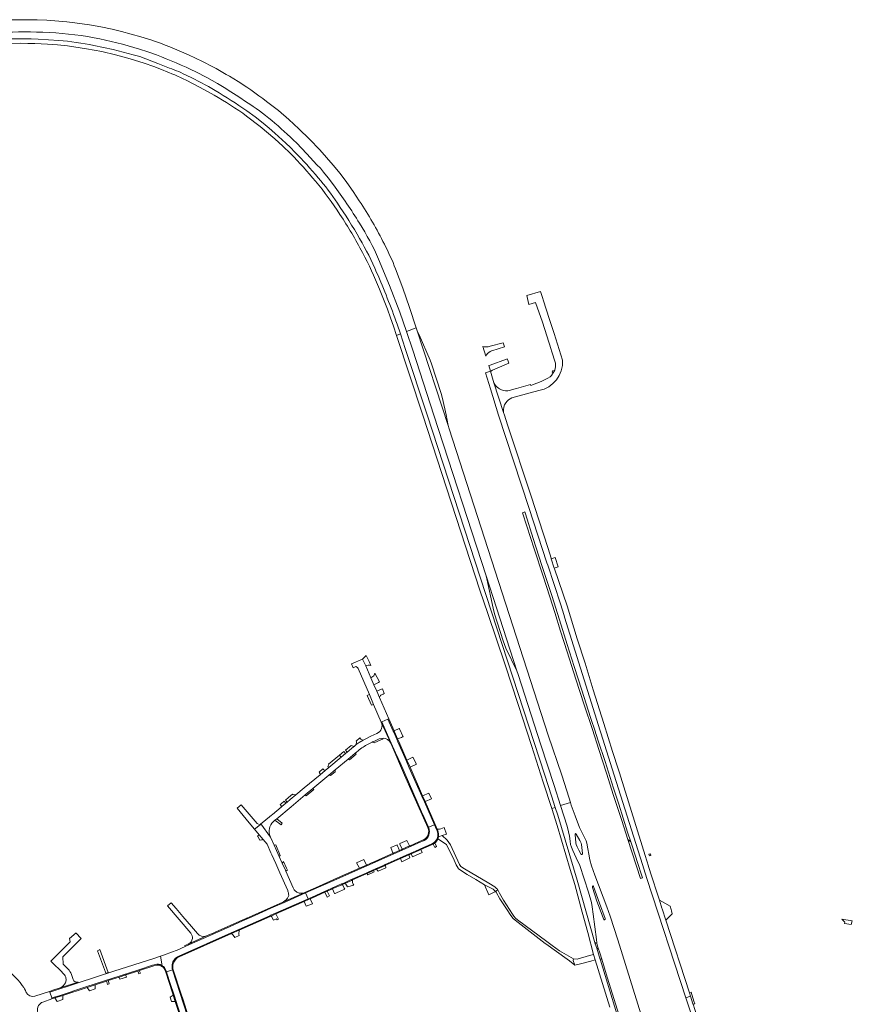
# Model space of a CAD drawing. Header units: metres. Extents: x 166325 to 190320, y 381923 to 404576.
# Tile 519 of 656: x 172842 to 173421, y 391591 to 392274. Entities that reach past the tile are written whole.
import ezdxf

# ---------------------------------------------------------------- set-up
doc = ezdxf.new("R2010")
doc.units = ezdxf.units.M
for name, color, linetype, lineweight in [('B-WE-VH-VERHARDING_ASFALT-GV', 8, 'Continuous', 18), ('B-WE-VH-VERHARDING_BETON-GV', 8, 'Continuous', 18), ('B-WE-VH-VERHARDING_BETONSTRAATSTEEN-GV', 8, 'Continuous', 18), ('B-WE-VH-VERHARDING_HALFVERHARDING-GV', 8, 'Continuous', 18), ('B-WE-VH-VERHARDING_STRAATBAKSTEEN-GV', 8, 'Continuous', 18)]:
    doc.layers.add(name, color=color, linetype=linetype, lineweight=lineweight)

msp = doc.modelspace()

# ---------------------------------------------------------------- linework, layer by layer
at = {"layer": 'B-WE-VH-VERHARDING_ASFALT-GV', "flags": 128}
for points in [[(172933.513, 392260.459), (172926.696, 392262.499), (172919.85, 392264.438), (172913.272, 392266.266), (172906.631, 392267.849), (172898.841, 392269.407), (172891.026, 392270.832), (172880.885, 392272.214), (172875.305, 392272.852), (172866.956, 392273.643), (172864.194, 392273.854), (172861.225, 392274.024), (172854.559, 392274.267), (172850.863, 392274.357), (172848.674, 392274.39), (172841.394, 392274.357), (172839.029, 392274.346), (172837.758, 392274.34), (172836.465, 392274.291), (172826.849, 392273.927)], [(172858.423, 392265.651), (172858.533, 392265.648)], [(172806.832, 392255.368), (172816.098, 392256.38), (172825.386, 392257.171), (172834.179, 392257.759), (172842.988, 392257.989), (172848.049, 392257.913), (172853.109, 392257.784), (172857.503, 392257.628), (172861.895, 392257.431), (172868.779, 392256.975), (172875.643, 392256.277), (172888.839, 392254.196), (172899.499, 392252.202), (172909.088, 392249.976), (172919.09, 392247.284), (172929.003, 392244.278), (172935.566, 392241.864), (172942.061, 392239.275)], [(172869.631, 392260.039), (172855.303, 392260.964), (172850.369, 392261.16), (172845.432, 392261.177)], [(172946.617, 392240.822), (172938.422, 392244.075), (172930.177, 392247.197), (172925.798, 392248.767), (172921.312, 392250.001), (172914.314, 392251.885), (172907.283, 392253.639), (172893.869, 392256.472)], [(172925.7, 392253.9), (172931.567, 392251.999), (172937.375, 392249.923)], [(172969.421, 392245.295), (172959.777, 392249.971)], [(172964.703, 392238.186), (172972.326, 392234.258), (172979.81, 392230.073), (172984.557, 392227.339), (172989.19, 392224.417), (172994.65, 392220.872), (173000.054, 392217.241)], [(173000.115, 392227.632), (172994.141, 392231.397), (172988.114, 392235.076)], [(172958.039, 392232.362), (172967.779, 392227.299), (172977.426, 392222.061)], [(173000.086, 392207.469), (173009.359, 392200.137), (173019.726, 392191.757), (173025.247, 392186.677), (173030.578, 392181.398)], [(173033.49, 392182.512), (173030.496, 392185.622), (173027.394, 392188.626), (173019.664, 392195.528), (173015.747, 392199.098), (173011.643, 392202.452), (173005.939, 392206.888), (173000.106, 392211.152)], [(173078.32, 392148.611), (173074.056, 392155.075), (173069.689, 392161.47), (173065.059, 392167.535), (173060.182, 392173.403), (173055.578, 392178.764), (173050.829, 392183.996), (173043.642, 392191.365), (173036.305, 392198.584), (173029.303, 392205.028), (173022.095, 392211.241)], [(173034.607, 392188.822), (173041.805, 392181.341), (173048.804, 392173.673), (173051.253, 392171.204), (173053.532, 392168.578), (173056.743, 392164.559), (173060.278, 392159.834)], [(173091.709, 392108.128), (173099.225, 392089.811), (173106.376, 392071.349), (173111.019, 392057.908), (173117.752, 392060.577), (173113.244, 392074.526), (173108.517, 392088), (173103.459, 392101.354)], [(173092.31, 392087.233), (173097.865, 392073.372), (173100.026, 392067.497), (173102.043, 392061.572), (173104.146, 392055.175), (173106.858, 392056.25), (173104.603, 392062.96)], [(173277.007, 391573.742), (173257.889, 391635.623), (173252.499, 391652.049), (173250.073, 391658.53), (173241.807, 391680.512), (173239.445, 391686.902), (173238.348, 391691.199), (173237.644, 391694.975), (173236.891, 391698.855), (173236.356, 391702.655), (173235.873, 391704.39), (173234.725, 391706.559), (173232.875, 391710.439), (173231.274, 391713.593), (173228.145, 391721.695), (173225.446, 391729.083), (173224.92, 391730.992), (173218.051, 391728.755), (173222.593, 391714.518), (173223.618, 391710.661), (173224.161, 391707.493), (173224.674, 391704.042), (173224.957, 391701.819), (173225.606, 391699.966), (173226.571, 391697.555), (173228.987, 391692.429), (173231.401, 391687.135), (173237.569, 391668.765), (173239.469, 391661.516), (173240.065, 391658.503), (173240.739, 391653.346), (173242.928, 391635.733), (173243.288, 391633.432), (173243.324, 391633.259), (173243.751, 391631.194), (173244.214, 391629.805), (173245.271, 391626.634), (173246.65, 391622.136), (173250.474, 391609.655), (173258.762, 391583.04)], [(173255.524, 391589.543), (173245.712, 391621.428), (173245.662, 391621.811), (173243.297, 391629.765), (173242.138, 391632.844), (173229.661, 391677.08), (173216.081, 391722.23), (173214.343, 391727.519), (173211.917, 391726.675), (173215.638, 391715.035), (173224.822, 391684.52), (173228.018, 391673.935), (173233.158, 391654.857), (173236.972, 391640.66), (173240.905, 391625.427), (173242.008, 391621.62), (173252.154, 391588.948)], [(173130.416, 391715.504), (173126.321, 391713.711), (173126.474, 391713.351)], [(173132.282, 391711.245), (173131.83, 391712.275), (173130.416, 391715.504)], [(173123.303, 391704.546), (173119.051, 391702.698), (173108.111, 391697.897), (173093.441, 391691.315), (173081.348, 391686.076), (173058.89, 391676.085), (173041.054, 391668.166), (173042.858, 391664.103), (173043.999, 391664.61), (173045.583, 391665.313), (173054.179, 391669.129), (173055.821, 391669.858), (173059.727, 391671.595), (173065.976, 391674.369), (173066.25, 391674.491), (173066.355, 391674.537), (173067.955, 391675.248), (173072.71, 391677.359), (173073.368, 391677.651), (173081.344, 391681.192), (173083.561, 391682.176), (173087.992, 391684.144), (173089.11, 391684.64), (173090.127, 391685.091), (173090.745, 391685.366), (173095.595, 391687.519), (173096.333, 391687.847), (173106.766, 391692.479), (173112.388, 391694.975), (173113.131, 391695.305), (173113.665, 391695.542), (173114.09, 391695.731), (173119.473, 391698.12), (173120.847, 391698.73), (173128.133, 391701.965), (173128.793, 391702.258)], [(173131.828, 391704.903), (173132.094, 391705.373), (173132.329, 391705.873), (173132.562, 391706.535), (173132.741, 391707.264)], [(173042.858, 391664.103), (173041.054, 391668.166), (173038.375, 391666.976), (173027.667, 391662.283), (173016.905, 391657.482), (173005.658, 391652.44), (172996.679, 391648.439), (172988.542, 391644.858), (172977.698, 391640.066), (172969.837, 391636.521), (172962.539, 391633.325), (172957.439, 391631.051), (172951.724, 391628.503), (172947.801, 391627.005), (172942.947, 391625.235), (172940.256, 391624.288), (172941.488, 391617.639), (172941.802, 391617.402), (172942.267, 391617.028), (172942.994, 391616.302), (172943.608, 391615.483), (172944.256, 391614.082), (172944.489, 391613.312), (172948.641, 391614.661)], [(172952.921, 391624.246), (172989.295, 391640.378), (172994.679, 391642.765), (173016.291, 391652.33), (173016.921, 391652.609), (173020.2, 391654.059), (173038.198, 391662.034), (173039.707, 391662.704), (173042.858, 391664.103)], [(172969.49, 391550.308), (172948.641, 391614.661), (172944.489, 391613.312), (172945.173, 391611.056), (172946.61, 391606.646), (172949.966, 391596.433), (172952.127, 391589.839), (172953.981, 391584.189), (172956.592, 391576.11), (172959.781, 391566.534), (172963.084, 391556.024), (172966.647, 391545.211)]]:
    msp.add_lwpolyline(points, dxfattribs=at)
at = {"layer": 'B-WE-VH-VERHARDING_ASFALT-GV'}
for points in [[(172825.002, 392265.336, -0.0234881), (172858.423, 392265.651)], [(172858.533, 392265.648, -0.0375207), (172894.087, 392261.866)], [(172894.087, 392261.866, -0.0286644), (172925.7, 392253.9)], [(172845.432, 392261.177, 0.0266687), (172812.92, 392259.26)], [(172893.869, 392256.472, 0.0335445), (172869.631, 392260.039)], [(172959.777, 392249.971, 0.0231392), (172933.513, 392260.459)], [(172937.375, 392249.923, -0.0221406), (172964.703, 392238.186)], [(172959.037, 392235.406, 0.0312637), (172946.617, 392240.822)], [(172988.114, 392235.076, 0.0230429), (172969.421, 392245.295)], [(172942.061, 392239.275, -0.025365), (172958.039, 392232.362)], [(172978.301, 392225.226, 0.0236931), (172959.037, 392235.406)], [(173022.095, 392211.241, 0.015143), (173000.115, 392227.632)], [(172977.426, 392222.061, -0.0216957), (173000.086, 392207.469)], [(173000.106, 392211.152, 0.0169724), (172978.301, 392225.226)], [(173000.054, 392217.241, -0.0281084), (173017.47, 392204.411)], [(173017.47, 392204.411, -0.0178428), (173034.607, 392188.822)], [(173030.578, 392181.398, -0.0222735), (173047.907, 392162.177)], [(173049.743, 392164.651, 0.0203426), (173033.49, 392182.512)], [(173047.907, 392162.177, -0.031113), (173064.898, 392139.252)], [(173063.058, 392147.108, 0.0300133), (173049.743, 392164.651)], [(173060.278, 392159.834, -0.0233481), (173078.439, 392133.066)], [(173078.555, 392122.389, 0.0211417), (173063.058, 392147.108)], [(173095.713, 392118.509, 0.0331983), (173078.32, 392148.611)], [(173064.898, 392139.252, -0.023911), (173080.551, 392112.702)], [(173078.439, 392133.066, -0.0386398), (173091.709, 392108.128)], [(173090.34, 392098.947, 0.0334078), (173078.555, 392122.389)], [(173103.459, 392101.354, 0.0286545), (173095.713, 392118.509)], [(173080.551, 392112.702, -0.0266525), (173092.31, 392087.233)], [(173104.603, 392062.96, 0.0151538), (173090.34, 392098.947)], [(173129.337, 391702.529, 0.020536), (173130.427, 391703.281)], [(172948.371, 391618.414, -0.2489031), (172952.921, 391624.246)]]:
    msp.add_lwpolyline(points, format="xyb", dxfattribs=at)
at = {"layer": 'B-WE-VH-VERHARDING_ASFALT-GV', "flags": 128}
for points in [[(173106.858, 392056.25), (173104.146, 392055.175), (173122.345, 391999.825), (173162.044, 391878.234), (173167.643, 391862.128), (173179.606, 391826.473), (173188.545, 391798.923), (173197.799, 391770.527), (173206.029, 391745.097), (173211.917, 391726.675), (173214.343, 391727.519), (173211.691, 391735.59), (173207.183, 391749.905), (173125.519, 391999.949), (173110.251, 392046.151)], [(173140.645, 391990.398), (173139.997, 391992.683), (173118.489, 392058.298), (173117.752, 392060.577), (173111.019, 392057.908), (173115.518, 392044.883), (173130.138, 391999.766), (173166.431, 391888.239), (173187.676, 391822.408), (173188.641, 391819.739), (173204.274, 391770.854), (173213.601, 391742.703), (173218.051, 391728.755), (173224.92, 391730.992), (173224.115, 391733.915), (173218.955, 391749.945), (173209.49, 391777.559)], [(173128.542, 392035.56), (173127.544, 392038.048), (173119.938, 392055.562), (173118.489, 392058.298), (173139.997, 391992.683), (173138.576, 392000.063), (173136.159, 392011.442), (173135.138, 392014.971)], [(173211.586, 391900.047), (173211.43, 391900.539), (173209.341, 391907.149), (173202.956, 391927.112), (173197.713, 391943.579), (173181.13, 391993.074), (173179.067, 391999.765), (173178.521, 392001.636), (173171.733, 392022.222), (173169.478, 392030.422), (173166.599, 392029.379), (173165.995, 392029.196), (173169.392, 392018.132), (173174.92, 391999.81), (173196.04, 391935.834), (173208.626, 391897.289), (173209.156, 391895.665), (173217.898, 391868.894), (173220.444, 391860.782), (173220.849, 391859.492), (173245.571, 391780.725), (173245.993, 391779.379), (173255.228, 391749.956), (173273.275, 391692.992), (173273.698, 391691.658), (173277.956, 391678.218), (173305.063, 391595.347), (173308.299, 391596.406), (173307.552, 391598.709), (173291.157, 391649.236), (173288.609, 391657.088), (173288.479, 391657.489), (173286.654, 391663.115), (173285.322, 391667.217), (173281.378, 391679.374), (173279.158, 391686.541), (173279.08, 391686.794), (173276.796, 391694.165), (173276.776, 391694.23), (173259.979, 391748.449), (173258.999, 391751.611), (173258.355, 391753.588), (173254.234, 391766.236), (173248.073, 391785.761), (173240.77, 391809.168), (173235.032, 391827.706), (173229.68, 391844.664), (173222.528, 391867.362), (173213.771, 391893.169), (173213.605, 391893.658)], [(173166.431, 391888.239), (173166.828, 391886.112), (173171.16, 391865.846), (173172.132, 391861.864), (173178.201, 391843.121), (173179.991, 391838.075), (173187.676, 391822.408)], [(173100.546, 391772.179), (173103.539, 391765.505), (173107.069, 391757.577), (173121.464, 391724.542), (173123.361, 391720.456), (173126.104, 391714.223), (173126.321, 391713.711), (173130.416, 391715.504), (173123.48, 391731.341), (173121.656, 391735.324), (173112.998, 391755.092), (173110.779, 391760.159), (173105.126, 391773.067), (173104.358, 391774.82), (173102.177, 391779.8), (173101.851, 391780.545), (173098.205, 391788.769), (173093.986, 391786.921)], [(173230.793, 391697.809), (173229.658, 391700.068), (173228.982, 391701.805), (173228.713, 391702.995), (173228.11, 391708.705), (173228.113, 391708.938), (173228.18, 391709.13), (173228.323, 391709.219), (173228.44, 391709.308), (173228.62, 391709.306), (173228.927, 391709.005), (173231.338, 391704.589), (173231.629, 391704.083), (173232.297, 391702.784), (173232.582, 391701.762), (173233.269, 391695.56), (173233.267, 391695.405), (173233.252, 391695.186), (173233.158, 391694.955), (173233.028, 391694.853), (173232.86, 391694.778), (173232.64, 391694.793), (173232.449, 391694.937)], [(173248.942, 391649.875), (173248.823, 391649.657), (173248.654, 391649.569), (173248.409, 391649.572), (173248.191, 391649.665), (173247.963, 391650.055), (173245.587, 391656.316), (173243.324, 391662.394), (173240.327, 391671.837), (173240.303, 391671.94), (173240.267, 391672.237), (173240.284, 391672.56), (173240.338, 391672.765), (173240.456, 391672.893), (173240.611, 391672.956), (173240.844, 391672.94), (173241.02, 391672.628), (173245.09, 391661.147), (173248.987, 391650.404), (173249.01, 391650.171)], [(172864.709, 391595.214), (172869.858, 391596.801), (172888.383, 391602.863), (172894.964, 391604.985), (172925.212, 391614.731), (172934.794, 391617.877), (172936.846, 391618.5), (172937.641, 391618.628), (172938.406, 391618.637), (172938.959, 391618.609), (172939.429, 391618.545), (172939.936, 391618.388), (172940.803, 391618.047), (172941.34, 391617.752), (172941.488, 391617.639), (172940.256, 391624.288), (172935.686, 391622.679), (172907.857, 391613.725), (172883.147, 391605.743), (172863.303, 391599.334)]]:
    msp.add_lwpolyline(points, close=True, dxfattribs=at)
at = {"layer": 'B-WE-VH-VERHARDING_BETON-GV', "flags": 128}
for points in [[(173232.582, 391701.762), (173232.297, 391702.784), (173231.629, 391704.083), (173231.338, 391704.589), (173228.927, 391709.005), (173228.62, 391709.306), (173228.44, 391709.308), (173228.323, 391709.219), (173228.18, 391709.13), (173228.113, 391708.938), (173228.11, 391708.705), (173228.713, 391702.995), (173228.982, 391701.805), (173229.658, 391700.068), (173230.793, 391697.809), (173232.449, 391694.937), (173232.64, 391694.793), (173232.86, 391694.778), (173233.028, 391694.853), (173233.158, 391694.955), (173233.252, 391695.186), (173233.267, 391695.405), (173233.269, 391695.56)], [(173279.325, 391695.02), (173279.7, 391693.809), (173280.772, 391694.137), (173280.428, 391695.341), (173279.53, 391695.083)], [(173245.09, 391661.147), (173241.02, 391672.628), (173240.844, 391672.94), (173240.611, 391672.956), (173240.456, 391672.893), (173240.338, 391672.765), (173240.284, 391672.56), (173240.267, 391672.237), (173240.303, 391671.94), (173240.327, 391671.837), (173243.324, 391662.394), (173245.587, 391656.316), (173247.963, 391650.055), (173248.191, 391649.665), (173248.409, 391649.572), (173248.654, 391649.569), (173248.823, 391649.657), (173248.942, 391649.875), (173249.01, 391650.171), (173248.987, 391650.404)], [(173243.751, 391631.194), (173243.324, 391633.259), (173242.957, 391633.376), (173242.66, 391633.406), (173242.402, 391633.344), (173242.232, 391633.179), (173242.138, 391632.844), (173243.297, 391629.765), (173243.502, 391629.582), (173243.591, 391629.529), (173243.797, 391629.436), (173243.965, 391629.447), (173244.108, 391629.548), (173244.214, 391629.805)], [(173250.474, 391609.655), (173246.65, 391622.136), (173246.328, 391622.26), (173246.07, 391622.263), (173245.864, 391622.24), (173245.707, 391622.125), (173245.653, 391621.881), (173245.662, 391621.811), (173245.712, 391621.428), (173255.524, 391589.543), (173263.733, 391562.735), (173269.655, 391543.335), (173269.92, 391542.816), (173270.2, 391542.529), (173270.381, 391542.501), (173270.614, 391542.562), (173270.797, 391542.805), (173270.839, 391543.037), (173270.818, 391543.45), (173258.762, 391583.04)]]:
    msp.add_lwpolyline(points, close=True, dxfattribs=at)
at = {"layer": 'B-WE-VH-VERHARDING_BETONSTRAATSTEEN-GV', "flags": 128}
for points in [[(173219.421, 392037.942), (173213.613, 392056.414), (173210.445, 392066.178), (173205.989, 392079.915), (173205.656, 392080.94), (173204.082, 392085.791), (173194.527, 392082.859), (173196.098, 392076.576), (173200.667, 392077.986), (173205.442, 392064.382), (173211.489, 392045.455), (173211.764, 392044.593), (173214.561, 392035.84), (173214.651, 392034.615), (173214.58, 392033.389), (173214.352, 392032.182), (173213.968, 392031.015), (173213.648, 392030.35), (173213.517, 392030.077), (173212.917, 392029.157), (173212.484, 392028.493), (173211.651, 392027.351), (173210.778, 392026.501), (173209.128, 392025.505), (173206.539, 392024.086), (173204.679, 392023.248), (173201.49, 392021.956), (173197.523, 392020.464), (173197.28, 392021.11), (173195.545, 392020.618), (173187.369, 392018.301), (173186.435, 392018.046), (173184.595, 392017.544), (173183.319, 392017.137), (173181.523, 392016.8), (173179.899, 392016.781), (173178.409, 392017.001), (173177.05, 392017.412), (173175.621, 392018.094), (173174.879, 392018.57), (173174.13, 392019.154)], [(173174.13, 392019.154), (173173.467, 392019.779), (173172.803, 392020.54), (173172.387, 392021.108), (173171.733, 392022.222), (173178.521, 392001.636), (173178.406, 392003.737), (173178.618, 392005.248), (173178.913, 392006.281), (173179.201, 392007.009), (173179.595, 392007.793), (173180.717, 392009.379), (173181.908, 392010.518), (173184.141, 392011.846), (173188.32, 392012.978), (173203.009, 392017.001)], [(173083.013, 391832.98), (173080.64, 391830.51), (173082.746, 391825.701)], [(173086.421, 391826.053), (173085.063, 391828.846), (173083.013, 391832.98)], [(173087.799, 391818.307), (173086.38, 391817.403), (173088.484, 391812.6)], [(173088.484, 391812.6), (173091.635, 391814.312), (173092.326, 391814.688), (173089.089, 391820.628)], [(173100.157, 391772.006), (173093.596, 391786.75)], [(173090.551, 391778.873), (173086.24, 391776.93), (173082.27, 391774.98), (173081.093, 391774.285), (173078.19, 391772.569), (173076.194, 391771.144), (173074.647, 391769.904), (173074.28, 391769.61), (173069.926, 391765.981), (173068.691, 391764.951), (173065.743, 391762.494), (173057.066, 391755.26), (173054.633, 391753.232), (173051.032, 391750.231), (173040.123, 391741.137), (173034.206, 391736.205), (173030.256, 391732.913), (173028.119, 391731.131), (173027.222, 391730.384), (173024.49, 391728.106), (173023.988, 391727.688), (173017.931, 391722.639)], [(173087.168, 391772.778), (173088.544, 391772.265), (173093.224, 391774.395)], [(173093.224, 391774.395), (173094.682, 391774.924), (173094.793, 391775.576), (173093.453, 391775.456), (173092.173, 391775.041), (173087.96, 391773.13)], [(173087.96, 391773.13), (173092.173, 391775.041), (173093.453, 391775.456), (173094.793, 391775.576)], [(173018.456, 391717.615), (173019.754, 391718.698), (173020.933, 391719.682), (173030.879, 391727.98), (173040.774, 391736.236), (173046.033, 391740.624), (173057.06, 391749.825), (173061.529, 391753.554), (173070.517, 391761.053), (173075.545, 391765.249), (173076.302, 391765.88), (173077.464, 391766.82), (173078.151, 391767.376), (173080.072, 391768.78)], [(173017.931, 391722.639), (173017.238, 391722.061), (173012.004, 391717.698), (173010, 391716.027), (173016.703, 391706.968), (173016.511, 391707.4)], [(173027.276, 391683.198), (173026.969, 391683.887), (173024.768, 391688.836), (173022.748, 391693.377), (173020.902, 391697.528), (173019.268, 391701.202), (173016.703, 391706.968), (173010, 391716.027), (173009.391, 391715.52), (173005.587, 391712.417), (173008.814, 391708.549), (173011.548, 391705.272), (173014.361, 391701.9), (173016.979, 391695.995), (173017.588, 391694.62), (173020.267, 391688.576), (173023.189, 391681.983), (173028.581, 391669.817)], [(173132.779, 391711.462), (173132.327, 391712.493), (173130.913, 391715.722), (173130.416, 391715.504), (173131.83, 391712.275), (173132.282, 391711.245)], [(173126.474, 391713.351), (173126.321, 391713.711), (173125.91, 391713.531), (173125.937, 391713.47)], [(173063.261, 391678.602), (173047.799, 391671.745), (173040.836, 391668.657), (173041.054, 391668.166), (173058.89, 391676.085), (173081.348, 391686.076), (173093.441, 391691.315), (173108.111, 391697.897), (173119.051, 391702.698), (173123.303, 391704.546)], [(173128.793, 391702.258), (173128.133, 391701.965), (173120.847, 391698.73), (173119.473, 391698.12), (173114.09, 391695.731), (173113.665, 391695.542), (173113.131, 391695.305), (173112.388, 391694.975), (173106.766, 391692.479), (173096.333, 391687.847), (173095.595, 391687.519), (173090.745, 391685.366), (173090.127, 391685.091), (173089.11, 391684.64), (173087.992, 391684.144), (173083.561, 391682.176), (173081.344, 391681.192), (173073.368, 391677.651), (173072.71, 391677.359), (173067.955, 391675.248), (173066.355, 391674.537), (173066.25, 391674.491), (173065.976, 391674.369), (173059.727, 391671.595), (173055.821, 391669.858), (173054.179, 391669.129), (173045.583, 391665.313), (173043.999, 391664.61), (173042.858, 391664.103), (173043.076, 391663.612), (173044.217, 391664.119), (173045.801, 391664.822), (173054.397, 391668.638), (173056.039, 391669.368), (173059.659, 391670.975), (173059.946, 391671.102), (173066.195, 391673.876), (173066.47, 391673.998), (173066.575, 391674.045), (173068.174, 391674.755), (173072.929, 391676.866), (173073.587, 391677.158), (173081.563, 391680.699), (173083.78, 391681.683), (173088.211, 391683.651), (173089.329, 391684.147), (173090.346, 391684.598), (173090.964, 391684.873), (173095.814, 391687.026), (173096.552, 391687.354), (173106.985, 391691.986), (173112.607, 391694.482), (173113.35, 391694.812), (173113.884, 391695.049), (173114.309, 391695.238), (173119.692, 391697.627), (173121.066, 391698.237)], [(173122.633, 391704.94), (173113.555, 391700.913), (173113.15, 391700.733), (173108.089, 391698.487), (173107.8, 391698.359), (173106.194, 391697.647), (173105.917, 391697.524), (173102.038, 391695.803), (173101.848, 391695.719), (173088.998, 391690.017), (173086.217, 391688.783), (173083.235, 391687.46), (173078.357, 391685.296), (173063.261, 391678.602)], [(173121.066, 391698.237), (173128.352, 391701.472), (173129.012, 391701.765)], [(173129.599, 391702.058), (173130.672, 391699.788), (173131.855, 391700.277), (173130.775, 391702.869)], [(173132.293, 391704.628), (173132.574, 391705.126), (173132.817, 391705.644), (173133.081, 391706.378), (173133.267, 391707.135)], [(173032.381, 391671.72), (173027.276, 391683.198)], [(173029.061, 391667.513), (173029.304, 391666.265), (173028.989, 391665.33), (173028.42, 391664.4), (173027.473, 391663.34), (173025.678, 391661.952), (173040.073, 391668.319)], [(172955.694, 391651.838), (172954.594, 391653.126), (172951.098, 391657.218), (172951.051, 391657.273), (172947.73, 391661.16), (172945.1, 391659.11), (172961.26, 391640.111)], [(173043.076, 391663.612), (173042.858, 391664.103), (173039.707, 391662.704), (173038.198, 391662.034), (173020.2, 391654.059), (173016.921, 391652.609), (173016.291, 391652.33), (172994.679, 391642.765), (172989.295, 391640.378), (172952.921, 391624.246)], [(172953.138, 391623.755), (172989.513, 391639.887), (172994.896, 391642.274), (173016.508, 391651.839), (173017.138, 391652.118), (173020.417, 391653.568), (173038.416, 391661.543), (173039.925, 391662.213), (173043.076, 391663.612)], [(172965.86, 391639.94), (172961.738, 391644.764), (172955.694, 391651.838)], [(172959.568, 391632.61), (172972.308, 391638.25)], [(172941.626, 391616.896), (172941.488, 391617.639), (172941.34, 391617.752), (172940.803, 391618.047), (172939.936, 391618.388), (172939.429, 391618.545), (172938.959, 391618.609), (172938.406, 391618.637), (172937.641, 391618.628), (172936.846, 391618.5), (172934.794, 391617.877), (172925.212, 391614.731), (172894.964, 391604.985), (172888.383, 391602.863), (172869.858, 391596.801), (172864.709, 391595.214), (172864.916, 391594.607), (172866.821, 391595.224), (172872.513, 391597.047), (172889.259, 391602.45), (172894.897, 391604.279), (172902.769, 391606.87), (172903.929, 391607.246), (172911.457, 391609.689), (172916.122, 391611.203), (172924.506, 391613.924), (172925.625, 391614.287)], [(172925.625, 391614.287), (172936.426, 391617.792)], [(172943.901, 391613.121), (172944.489, 391613.312), (172944.256, 391614.082), (172943.608, 391615.483), (172942.994, 391616.302), (172942.267, 391617.028), (172941.802, 391617.402), (172941.488, 391617.639), (172941.626, 391616.896)], [(172943.562, 391614.161), (172943.901, 391613.121)], [(172960.351, 391580.368), (172960.042, 391581.319), (172958.847, 391584.994), (172958.389, 391586.403), (172955.723, 391594.606), (172954.916, 391597.089), (172949.151, 391614.827), (172948.641, 391614.661), (172969.49, 391550.308)], [(172948.641, 391614.661), (172949.151, 391614.827)]]:
    msp.add_lwpolyline(points, dxfattribs=at)
at = {"layer": 'B-WE-VH-VERHARDING_BETONSTRAATSTEEN-GV'}
for points in [[(173203.009, 392017.001, 0.3839322), (173219.421, 392037.942)], [(173082.746, 391825.701, -0.2302033), (173086.421, 391826.053)], [(173089.089, 391820.628, -0.2213321), (173087.799, 391818.307)], [(173093.596, 391786.75, -0.4101814), (173090.551, 391778.873)], [(173080.072, 391768.78, -0.0430985), (173087.168, 391772.778)], [(173087.96, 391773.13, 0.0051546), (173087.168, 391772.778)], [(173094.793, 391775.576, -0.2867596), (173100.157, 391772.006)], [(173016.511, 391707.4, -0.3104118), (173018.456, 391717.615)], [(173125.937, 391713.47, -0.3974334), (173122.951, 391705.091)], [(173123.303, 391704.546, 0.3912669), (173126.474, 391713.351)], [(173132.282, 391711.245, -0.1489755), (173132.741, 391707.264)], [(173122.951, 391705.091, -0.0152673), (173122.633, 391704.94)], [(173129.337, 391702.529, -0.035319), (173128.793, 391702.258)], [(173129.012, 391701.765, 0.0224944), (173129.599, 391702.058)], [(173129.599, 391702.058, 0.0487441), (173130.775, 391702.869)], [(173131.828, 391704.903, -0.1227228), (173130.427, 391703.281)], [(173130.775, 391702.869, 0.0796417), (173132.293, 391704.628)], [(173028.581, 391669.817, -0.0971645), (173029.061, 391667.513)], [(173033.524, 391669.868, -0.0924445), (173032.381, 391671.72)], [(173040.073, 391668.319, -0.3101448), (173033.524, 391669.868)], [(172961.26, 391640.111, -0.2028665), (172962.381, 391636.528)], [(172972.308, 391638.25, -0.3290879), (172965.86, 391639.94)], [(172962.381, 391636.528, -0.2687571), (172959.568, 391632.61)], [(172948.9, 391618.323, -0.2508595), (172953.138, 391623.755)], [(172936.426, 391617.792, -0.2469474), (172941.626, 391616.896)], [(172941.626, 391616.896, -0.1513617), (172943.562, 391614.161)], [(172948.371, 391618.414, 0.1220367), (172948.641, 391614.661)], [(172949.151, 391614.827, -0.121557), (172948.9, 391618.323)]]:
    msp.add_lwpolyline(points, format="xyb", dxfattribs=at)
at = {"layer": 'B-WE-VH-VERHARDING_BETONSTRAATSTEEN-GV', "flags": 128}
for points in [[(173213.517, 392030.077), (173213.648, 392030.35), (173213.041, 392030.673), (173212.687, 392030.86), (173212.229, 392029.943), (173212.917, 392029.157)], [(173214.351, 391900.947), (173211.586, 391900.047), (173213.605, 391893.658), (173216.459, 391894.495)], [(173080.64, 391830.51), (173072.88, 391827.14), (173074.02, 391824.49), (173075.88, 391825.27), (173077.13, 391824.65), (173077.44, 391823.937), (173085.301, 391805.843), (173086.813, 391802.362), (173088.247, 391799.061), (173093.596, 391786.75), (173093.986, 391786.921), (173098.205, 391788.769), (173098.806, 391789.032), (173092.379, 391803.706), (173090.448, 391808.115), (173088.484, 391812.6), (173086.38, 391817.403), (173082.746, 391825.701)], [(173086.813, 391802.362), (173085.301, 391805.843), (173084.689, 391805.583), (173083.837, 391805.213), (173086.786, 391798.427), (173088.247, 391799.061)], [(173100.157, 391772.006), (173109.791, 391749.968), (173115.124, 391737.912), (173125.91, 391713.531), (173126.321, 391713.711), (173126.104, 391714.223), (173123.361, 391720.456), (173121.464, 391724.542), (173107.069, 391757.577), (173103.539, 391765.505), (173100.546, 391772.179), (173093.986, 391786.921), (173093.596, 391786.75)], [(173122.22, 391735.571), (173113.562, 391755.339), (173111.343, 391760.406), (173105.69, 391773.314), (173104.922, 391775.067), (173102.741, 391780.047), (173102.415, 391780.792), (173098.806, 391789.032), (173098.205, 391788.769), (173101.851, 391780.545), (173102.177, 391779.8), (173104.358, 391774.82), (173105.126, 391773.067), (173110.779, 391760.159), (173112.998, 391755.092), (173121.656, 391735.324), (173123.48, 391731.341), (173130.416, 391715.504), (173130.913, 391715.722), (173123.977, 391731.559)], [(173074.28, 391769.61), (173074.647, 391769.904), (173072.585, 391770.543), (173068.75, 391767.328), (173069.926, 391765.981)], [(173076.194, 391771.144), (173078.19, 391772.569), (173081.093, 391774.285), (173080.275, 391774.353), (173079.907, 391774.583), (173079.443, 391774.873), (173079.147, 391775.233), (173078.753, 391775.713), (173076.079, 391773.472), (173076.327, 391773.08)], [(173068.691, 391764.951), (173067.458, 391766.245), (173064.607, 391763.88), (173065.743, 391762.494)], [(173076.21, 391764.429), (173075.545, 391765.249), (173070.517, 391761.053), (173071.588, 391760.59)], [(173054.633, 391753.232), (173053.721, 391753.593), (173053.089, 391754.306), (173050.372, 391752.033), (173050.737, 391751.553), (173050.79, 391751.317), (173051.032, 391750.231)], [(173061.542, 391752.244), (173061.603, 391752.294), (173061.518, 391752.457), (173061.529, 391753.554), (173057.06, 391749.825), (173058.29, 391749.698), (173058.4, 391749.634)], [(173034.206, 391736.205), (173032.155, 391736.391), (173031.937, 391736.63), (173029.166, 391734.316), (173027.009, 391732.516), (173028.119, 391731.131), (173030.256, 391732.913)], [(172996.36, 391729.38), (172993.42, 391727), (173001.829, 391716.921), (173005.587, 391712.417), (173009.391, 391715.52), (173007.361, 391716.26)], [(173024.006, 391728.706), (173023.988, 391727.688), (173024.49, 391728.106), (173027.222, 391730.384), (173026.13, 391731.795), (173024.031, 391730.101), (173023.334, 391729.539)], [(173024.849, 391716.496), (173020.933, 391719.682), (173019.754, 391718.698), (173023.948, 391715.399)], [(173132.817, 391705.644), (173138.883, 391701.728), (173144.245, 391690.884), (173145.656, 391687.736), (173146.852, 391685.265), (173147.277, 391684.973), (173153.243, 391681.042), (173159.255, 391677.364), (173165.305, 391673.693), (173171.264, 391670.77), (173172.873, 391669.16), (173172.941, 391669.058), (173174.457, 391670.269), (173174.249, 391670.645), (173173.687, 391671.321), (173172.43, 391672.28), (173168.215, 391674.807), (173151.358, 391684.913), (173148.782, 391686.588), (173147.863, 391687.828), (173141.727, 391701.624), (173139.201, 391704.67), (173135.788, 391707.954), (173133.267, 391707.135), (173133.081, 391706.378)], [(173019.268, 391701.202), (173020.902, 391697.528), (173022.748, 391693.377), (173023.148, 391693.913), (173023.388, 391694.234), (173020.335, 391701.548)], [(173104.615, 391701.258), (173104.527, 391701.46), (173100.087, 391699.611), (173101.219, 391697.109), (173101.469, 391696.557), (173101.848, 391695.719), (173102.038, 391695.803), (173105.917, 391697.524), (173106.194, 391697.647)], [(173111.377, 391704.474), (173106.363, 391702.362), (173106.487, 391702.083), (173108.089, 391698.487), (173113.15, 391700.733)], [(173121.944, 391696.179), (173121.066, 391698.237), (173119.692, 391697.627), (173114.309, 391695.238), (173115.186, 391693.241)], [(173027.276, 391683.198), (173027.94, 391683.629), (173028.435, 391683.95), (173027.812, 391685.261), (173025.689, 391689.909), (173025.236, 391689.381), (173024.768, 391688.836), (173026.969, 391683.887)], [(173081.378, 391691.367), (173076.432, 391689.148), (173078.161, 391685.689), (173078.357, 391685.296), (173083.235, 391687.46), (173083.051, 391687.847)], [(173096.615, 391685.543), (173096.552, 391687.354), (173095.814, 391687.026), (173090.964, 391684.873), (173090.346, 391684.598), (173091.001, 391683.821), (173091.461, 391683.276)], [(173088.585, 391682.714), (173088.211, 391683.651), (173083.78, 391681.683), (173084.075, 391680.992), (173084.175, 391680.756)], [(173172.873, 391669.16), (173171.264, 391670.77), (173165.305, 391673.693), (173168.144, 391666.776), (173168.195, 391666.746)], [(172972.308, 391638.25), (172959.568, 391632.61), (172957.197, 391631.558), (172957.439, 391631.051), (172962.539, 391633.325), (172969.837, 391636.521), (172977.698, 391640.066), (172988.542, 391644.858), (172996.679, 391648.439), (173005.658, 391652.44), (173016.905, 391657.482), (173027.667, 391662.283), (173038.375, 391666.976), (173041.054, 391668.166), (173040.836, 391668.657), (173040.073, 391668.319), (173025.678, 391661.952), (173025.13, 391661.71), (173000.109, 391650.546), (173000.01, 391650.502), (172999.112, 391650.105), (172978.778, 391641.111), (172977.376, 391640.491)], [(173055.898, 391665.257), (173057.576, 391666.03), (173056.039, 391669.368), (173054.397, 391668.638)], [(173291.157, 391649.236), (173292.318, 391650.383), (173295.615, 391653.639), (173294.999, 391655.743), (173294.76, 391656.583), (173294.099, 391658.911), (173286.654, 391663.115), (173288.479, 391657.489), (173288.609, 391657.088)], [(173420.642, 391648.748), (173413.26, 391650.035), (173415.445, 391647.927), (173415.321, 391646.977), (173419.757, 391646.157)], [(173245.271, 391626.634), (173244.214, 391629.805), (173244.108, 391629.548), (173243.965, 391629.447), (173243.797, 391629.436), (173243.591, 391629.529), (173243.502, 391629.582), (173243.297, 391629.765), (173245.662, 391621.811), (173245.653, 391621.881), (173245.707, 391622.125), (173245.864, 391622.24), (173246.07, 391622.263), (173246.328, 391622.26), (173246.65, 391622.136)], [(173226.872, 391621.292), (173227.88, 391617.896), (173230.889, 391618.689), (173239.188, 391620.877), (173242.008, 391621.62), (173240.905, 391625.427), (173238.062, 391624.589), (173229.58, 391622.09), (173227.074, 391622.461)], [(172925.625, 391614.287), (172924.506, 391613.924), (172924.702, 391613.458), (172925.141, 391612.013), (172926.267, 391612.364), (172925.784, 391613.862)], [(172956.648, 391574.028), (172961.107, 391560.351), (172961.374, 391559.534), (172961.789, 391558.26), (172964.285, 391550.605), (172966.084, 391545.087), (172966.647, 391545.211), (172963.084, 391556.024), (172959.781, 391566.534), (172956.592, 391576.11), (172953.981, 391584.189), (172952.127, 391589.839), (172949.966, 391596.433), (172946.61, 391606.646), (172945.173, 391611.056), (172944.489, 391613.312), (172943.901, 391613.121), (172948.597, 391598.719), (172949.071, 391597.267), (172950.537, 391592.768), (172955.094, 391578.793), (172955.228, 391578.383), (172956.339, 391574.975)], [(172865.53, 391600.609), (172863.136, 391599.822), (172863.303, 391599.334), (172883.147, 391605.743), (172882.988, 391606.235), (172871.316, 391602.512)], [(172903.929, 391607.246), (172902.769, 391606.87), (172902.975, 391606.326), (172903.537, 391604.593), (172904.673, 391604.961), (172904.095, 391606.744)], [(172916.236, 391610.811), (172916.122, 391611.203), (172911.457, 391609.689), (172911.627, 391609.161), (172911.927, 391608.23), (172916.564, 391609.686)], [(173308.786, 391599.182), (173307.552, 391598.709), (173308.299, 391596.406), (173309.998, 391591.169), (173310.103, 391590.844), (173311.247, 391591.207), (173310.691, 391592.92)], [(172872.513, 391597.047), (172866.821, 391595.224), (172868.462, 391592.776), (172872.481, 391594.133)], [(172947.998, 391592.659), (172950.537, 391592.768), (172949.071, 391597.267), (172948.469, 391596.622), (172946.979, 391595.834)], [(173320.213, 391573.021), (173318.76, 391577.486), (173317.565, 391581.158), (173314.799, 391580.261), (173313.658, 391579.891), (173310.103, 391590.844), (173309.998, 391591.169), (173308.299, 391596.406), (173305.063, 391595.347), (173310.065, 391580.056), (173318.596, 391559.4), (173322.097, 391549.759), (173322.904, 391550.08), (173325.87, 391551.171), (173326.585, 391551.437), (173327.181, 391551.609), (173326.947, 391552.328), (173325.054, 391558.145), (173324.711, 391559.201)]]:
    msp.add_lwpolyline(points, close=True, dxfattribs=at)
at = {"layer": 'B-WE-VH-VERHARDING_HALFVERHARDING-GV', "flags": 128}
for points in [[(173179.067, 392047.251), (173178.154, 392050.002), (173169.162, 392047.65), (173167.804, 392047.377), (173166.424, 392047.261), (173165.732, 392047.284), (173165.04, 392047.306), (173164.045, 392047.438), (173166.191, 392040.717), (173166.743, 392041.691), (173166.958, 392041.969), (173167.428, 392042.575), (173168.232, 392043.354), (173169.139, 392044.009), (173170.13, 392044.529), (173170.246, 392044.579)], [(173181.057, 392039.053), (173180.417, 392038.812), (173169.284, 392034.625), (173168.259, 392034.239), (173169.478, 392030.422), (173169.531, 392030.442), (173170.763, 392030.974), (173182.066, 392035.852), (173181.631, 392037.232)], [(173242.288, 391779.639), (173238.846, 391789.991), (173232.743, 391808.935), (173227.469, 391825.265), (173222.596, 391840.569), (173217.363, 391857.729), (173211.889, 391874.684), (173205.059, 391895.477), (173199.018, 391914.17), (173193.705, 391931.24), (173193.255, 391932.711), (173191.656, 391932.129), (173194.64, 391922.851), (173199.769, 391907.022), (173205.918, 391887.955), (173210.517, 391873.767), (173213.965, 391862.883), (173218.087, 391849.83), (173222.703, 391835.497), (173228.731, 391816.587), (173234.536, 391798.645), (173240.198, 391781.613), (173244.68, 391767.628), (173249.995, 391751.207), (173254.899, 391735.89), (173260.705, 391718.484), (173264.754, 391705.153), (173266.827, 391703.63), (173264.426, 391710.442), (173258.457, 391729.695), (173254.929, 391740.893), (173249.131, 391759.277), (173244.277, 391773.658), (173242.77, 391778.192), (173242.411, 391779.271)], [(173064.607, 391763.88), (173056.897, 391757.483), (173057.113, 391757.224), (173056.473, 391755.95), (173057.066, 391755.26), (173065.743, 391762.494)], [(173008.814, 391708.549), (173007.638, 391707.562), (173007.806, 391707.364), (173009.283, 391704.726), (173009.51, 391704.853), (173010.393, 391705.013), (173011.183, 391704.969), (173011.548, 391705.272)], [(173271.044, 391690.66), (173270.525, 391692.256), (173266.827, 391703.63), (173264.754, 391705.153), (173273.495, 391678.267), (173274.922, 391678.731)], [(173226.872, 391621.292), (173227.074, 391622.461), (173217.254, 391628.04), (173212.234, 391631.561), (173208.466, 391634.351), (173188.055, 391649.464), (173186.766, 391650.654), (173185.597, 391652.002), (173184.672, 391653.288), (173178.326, 391663.059), (173175.678, 391668.063), (173174.457, 391670.269), (173172.941, 391669.058), (173173.245, 391668.599), (173175.798, 391663.958), (173180.869, 391656.319), (173183.593, 391652.501), (173185.231, 391650.464), (173186.486, 391649.176), (173207.325, 391633.033), (173207.742, 391632.735), (173222.615, 391622.084), (173224.183, 391620.961), (173227.88, 391617.896)], [(172898.184, 391628.876), (172896.61, 391628.007), (172902.137, 391613.152), (172902.389, 391612.475), (172903.983, 391612.989)]]:
    msp.add_lwpolyline(points, close=True, dxfattribs=at)
at = {"layer": 'B-WE-VH-VERHARDING_STRAATBAKSTEEN-GV', "flags": 128}
for points in [[(173092.379, 391803.706), (173093.067, 391805.209), (173093.276, 391805.376), (173094.972, 391806.239), (173095.656, 391806.587), (173094.468, 391809.918), (173093.824, 391809.629), (173090.448, 391808.115)], [(173102.415, 391780.792), (173102.741, 391780.047), (173104.922, 391775.067), (173107.502, 391776.099), (173108.248, 391776.397), (173108.674, 391776.567), (173106.179, 391781.966), (173106.05, 391782.333)], [(173113.562, 391755.339), (173118.075, 391757.543), (173115.559, 391762.504), (173115.07, 391762.261), (173111.343, 391760.406)], [(173046.683, 391739.899), (173046.033, 391740.624), (173040.774, 391736.236), (173041.419, 391735.526)], [(173126.603, 391737.364), (173122.22, 391735.571), (173123.977, 391731.559), (173128.459, 391733.552)], [(173113.403, 391692.536), (173112.607, 391694.482), (173106.985, 391691.986), (173107.7, 391690.208), (173107.896, 391689.719)], [(173059.946, 391671.102), (173059.659, 391670.975), (173061.173, 391667.686), (173061.458, 391667.817), (173062.919, 391668.49), (173068.253, 391670.678), (173067.887, 391671.402), (173066.575, 391674.045), (173066.47, 391673.998), (173066.195, 391673.876)], [(173043.076, 391663.612), (173039.925, 391662.213), (173041.392, 391658.908), (173045.78, 391660.598), (173044.217, 391664.119)], [(173020.417, 391653.568), (173017.138, 391652.118), (173017.531, 391651.647), (173017.665, 391651.374), (173018.635, 391649.305), (173020.81, 391650.206), (173021.229, 391649.541), (173022.149, 391649.931)], [(172994.767, 391639.58), (172994.896, 391642.274), (172989.513, 391639.887), (172990.792, 391638.724), (172991.817, 391637.171), (172994.77, 391638.607)], [(172894.911, 391603.682), (172894.897, 391604.279), (172889.259, 391602.45), (172891.032, 391600.255), (172894.962, 391601.518)]]:
    msp.add_lwpolyline(points, close=True, dxfattribs=at)
for points in [[(173137.167, 391713.456), (173134.82, 391712.614), (173133.937, 391712.424), (173133.321, 391712.389), (173132.327, 391712.493), (173132.779, 391711.462)], [(173133.267, 391707.135), (173135.788, 391707.954), (173138.922, 391708.972), (173137.167, 391713.456)], [(173074.109, 391674.185), (173073.855, 391674.781), (173073.676, 391675.404), (173073.575, 391676.044), (173073.56, 391676.486), (173073.553, 391676.692), (173073.587, 391677.158), (173072.929, 391676.866), (173068.174, 391674.755)], [(173069.515, 391673.63), (173070.102, 391672.49), (173074.435, 391673.625), (173074.109, 391674.185)], [(172875.982, 391615.408), (172875.673, 391615.709), (172873.726, 391617.607), (172872.631, 391618.674), (172872.422, 391623.769), (172885.166, 391636.504), (172884.819, 391636.893), (172881.987, 391640.062), (172881.623, 391640.47), (172877.123, 391636.493), (172877.528, 391634.249), (172867.637, 391624.27), (172864.568, 391621.174), (172864.142, 391620.744), (172866.009, 391618.891), (172870.719, 391614.216), (172873.195, 391611.797)], [(172847.024, 391599.078), (172846.418, 391600.336), (172845.854, 391601.467), (172845.248, 391602.432), (172844.265, 391603.94), (172842.772, 391605.893), (172842.403, 391606.317), (172841.58, 391607.263), (172840.195, 391608.774), (172838.908, 391610.043), (172836.489, 391612.481), (172835.83, 391611.882), (172835.758, 391611.817), (172832.624, 391608.967), (172832.537, 391608.888), (172831.805, 391608.225), (172832.215, 391607.758), (172832.603, 391607.316), (172833.882, 391605.863)], [(172871.316, 391602.512), (172882.988, 391606.235)], [(172874.455, 391606.276), (172874.201, 391605.629)], [(172879.637, 391607.964), (172878.394, 391611.584)], [(172855.079, 391585.241), (172854.872, 391585.958), (172854.786, 391586.693), (172854.783, 391587.641), (172855.018, 391588.737), (172855.553, 391589.889), (172856.252, 391590.789), (172856.887, 391591.415), (172857.693, 391591.975), (172858.569, 391592.417), (172864.916, 391594.607), (172864.709, 391595.214), (172863.303, 391599.334), (172863.136, 391599.822), (172853.077, 391596.514)]]:
    msp.add_lwpolyline(points, dxfattribs=at)
at = {"layer": 'B-WE-VH-VERHARDING_STRAATBAKSTEEN-GV'}
for points in [[(173132.779, 391711.462, -0.1506681), (173133.267, 391707.135)], [(173068.174, 391674.755, -0.1637792), (173069.515, 391673.63)], [(172878.394, 391611.584, 0.1150818), (172875.982, 391615.408)], [(172874.201, 391605.629, -0.1555759), (172871.316, 391602.512)], [(172873.195, 391611.797, -0.1454878), (172874.632, 391608.986)], [(172874.632, 391608.986, -0.1250889), (172874.455, 391606.276)], [(172882.988, 391606.235, -0.3674954), (172879.637, 391607.964)], [(172853.077, 391596.514, -0.3481763), (172847.024, 391599.078)]]:
    msp.add_lwpolyline(points, format="xyb", dxfattribs=at)

doc.saveas('drawing.dxf')
